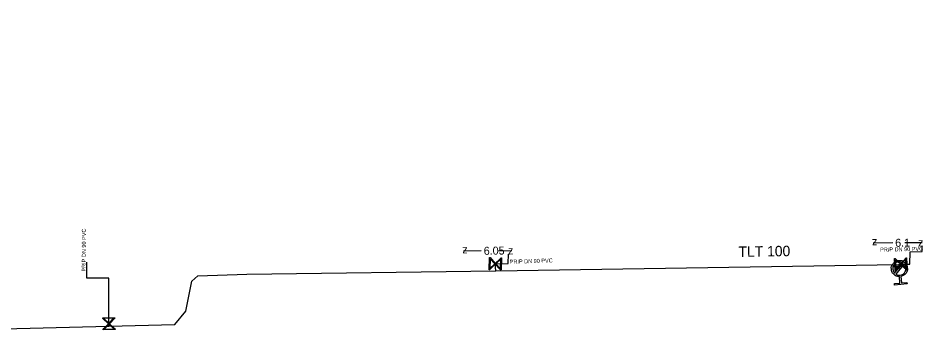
# Model space of a CAD drawing. Extents: x -643544 to -637295, y -1119190 to -1111715.
# Drawn here: x -641306.4 to -641193.3, y -1114850.9 to -1114811.3 of the extents above; entities that cross this region are included whole.
import ezdxf

# ---------------------------------------------------------------- set-up
doc = ezdxf.new("R2010")
doc.units = 0
for name, color, linetype in [('Default', 7, 'Continuous'), ('VP Hydrant', 7, 'Continuous'), ('VP Kótování', 7, 'Continuous'), ('VP Popis přípojky', 7, 'Continuous'), ('VP Přípojka', 7, 'Continuous'), ('VP Řad', 7, 'Continuous'), ('VP Řad - popis', 7, 'Continuous'), ('VP Šoupě', 7, 'Continuous')]:
    doc.layers.add(name, color=color, linetype=linetype)

msp = doc.modelspace()

# ---------------------------------------------------------------- linework, layer by layer
at = {"layer": 'Default'}
for points in [[(-641196.24, -1114843.51), (-641196.6, -1114843.51), (-641196.88, -1114843.28), (-641197.2, -1114843.01), (-641197.24, -1114842.6), (-641197.28, -1114842.19), (-641197.01, -1114841.87), (-641196.75, -1114841.55), (-641196.33, -1114841.51), (-641195.92, -1114841.47), (-641195.6, -1114841.74), (-641195.29, -1114842), (-641195.25, -1114842.41), (-641195.21, -1114842.83), (-641195.47, -1114843.14), (-641195.7, -1114843.43), (-641196.06, -1114843.49)], [(-641195.8, -1114841.83), (-641196.03, -1114841.67), (-641196.32, -1114841.7), (-641196.65, -1114841.73), (-641196.87, -1114841.99), (-641197.08, -1114842.25), (-641197.05, -1114842.58), (-641197.02, -1114842.87), (-641196.83, -1114843.07)], [(-641196.69, -1114843.19), (-641196.46, -1114843.35), (-641196.17, -1114843.32), (-641195.83, -1114843.29), (-641195.61, -1114843.03), (-641195.4, -1114842.77), (-641195.43, -1114842.43), (-641195.46, -1114842.14), (-641195.66, -1114841.94)]]:
    msp.add_open_spline(points, degree=3, dxfattribs=at)
at = {"layer": 'VP Hydrant'}
for points in [[(-641196.83, -1114843.07), (-641195.8, -1114841.83)], [(-641195.66, -1114841.94), (-641196.69, -1114843.19)], [(-641196.06, -1114843.49), (-641195.98, -1114844.31), (-641195.3, -1114844.24), (-641195.28, -1114844.43), (-641196.83, -1114844.57), (-641196.85, -1114844.39), (-641196.17, -1114844.32), (-641196.24, -1114843.51)]]:
    msp.add_lwpolyline(points, dxfattribs=at)
at = {"layer": 'VP Kótování'}
for points in [[(-641197.07, -1114839.31), (-641199.51, -1114839.34)], [(-641195.58, -1114839.28), (-641193.41, -1114839.25)], [(-641248.49, -1114840.31), (-641250.71, -1114840.34)], [(-641246.4, -1114840.28), (-641244.66, -1114840.25)]]:
    msp.add_lwpolyline(points, dxfattribs=at)
at = {"layer": 'VP Přípojka'}
for points in [[(-641196.06, -1114841.97), (-641194.94, -1114841.98), (-641194.9, -1114840.43), (-641193.41, -1114840.4), (-641193.41, -1114839.73)], [(-641246.67, -1114842.78), (-641246.74, -1114841.92), (-641245.13, -1114841.87), (-641245.11, -1114840.71)], [(-641295.03, -1114849.71), (-641295.04, -1114849.39), (-641295.05, -1114843.69), (-641297.8, -1114843.72), (-641297.79, -1114841.7)], [(-641196.37, -1114842), (-641196.28, -1114842.23), (-641196.25, -1114842.5)]]:
    msp.add_lwpolyline(points, dxfattribs=at)
at = {"layer": 'VP Řad'}
msp.add_lwpolyline([(-641359.75, -1114811.26), (-641359.64, -1114811.6), (-641356.25, -1114816.84), (-641355.68, -1114820.8), (-641355.1, -1114824.76), (-641355.11, -1114832.95), (-641355.14, -1114850.44), (-641354.66, -1114850.91), (-641324.61, -1114850.43), (-641295.03, -1114849.71), (-641286.78, -1114849.51), (-641285.44, -1114847.83), (-641284.68, -1114844.07), (-641283.92, -1114843.43), (-641277.79, -1114843.21), (-641246.67, -1114842.78), (-641196.37, -1114842), (-641196.06, -1114841.97)], dxfattribs=at)
at = {"layer": 'VP Šoupě'}
for points in [[(-641245.97, -1114841.19), (-641246.01, -1114842.69), (-641246.08, -1114842.69), (-641246.16, -1114842.59), (-641246.74, -1114841.98), (-641247.45, -1114842.65), (-641247.51, -1114842.65), (-641247.47, -1114841.15), (-641247.4, -1114841.15), (-641246.74, -1114841.86), (-641246.13, -1114841.28), (-641246.03, -1114841.19), (-641245.97, -1114841.19)], [(-641247.41, -1114842.5), (-641246.8, -1114841.92), (-641247.38, -1114841.31), (-641247.41, -1114842.5)], [(-641246.07, -1114841.35), (-641246.68, -1114841.92), (-641246.1, -1114842.53), (-641246.07, -1114841.35)], [(-641196.78, -1114842.75), (-641196.84, -1114841.25), (-641196.78, -1114841.25), (-641196.68, -1114841.34), (-641196.06, -1114841.91), (-641195.41, -1114841.19), (-641195.34, -1114841.19), (-641195.28, -1114842.69), (-641195.34, -1114842.69), (-641196.06, -1114842.03), (-641196.62, -1114842.65), (-641196.71, -1114842.75), (-641196.78, -1114842.75)], [(-641196.69, -1114842.59), (-641196.12, -1114841.97), (-641196.74, -1114841.41), (-641196.69, -1114842.59)], [(-641195.43, -1114841.34), (-641196, -1114841.97), (-641195.38, -1114842.53), (-641195.43, -1114841.34)], [(-641195.53, -1114842.21), (-641197.02, -1114842.35), (-641197.03, -1114842.25), (-641195.54, -1114842.11), (-641195.53, -1114842.21)], [(-641294.27, -1114850.11), (-641295.76, -1114850.16), (-641295.77, -1114850.1), (-641295.68, -1114850.01), (-641295.1, -1114849.39), (-641295.81, -1114848.73), (-641295.81, -1114848.67), (-641294.32, -1114848.62), (-641294.31, -1114848.68), (-641294.98, -1114849.39), (-641294.36, -1114849.96), (-641294.27, -1114850.05), (-641294.27, -1114850.11)], [(-641295.66, -1114848.75), (-641295.04, -1114849.33), (-641294.47, -1114848.71), (-641295.66, -1114848.75)], [(-641294.43, -1114850.03), (-641295.04, -1114849.45), (-641295.61, -1114850.07), (-641294.43, -1114850.03)]]:
    msp.add_lwpolyline(points, dxfattribs=at)

# ---------------------------------------------------------------- texts
at = {"layer": 'VP Kótování'}
for s, rotation, p in [('6.05', 0.9186, (-641248.18, -1114840.8)), ('z', 180.8171, (-641199.02, -1114838.83)), ('6.1', 0.8171, (-641196.76, -1114839.8)), ('z', 0.8171, (-641193.9, -1114839.76)), ('z', 180.9185, (-641250.22, -1114839.84)), ('z', 0.9186, (-641245.15, -1114840.76))]:
    msp.add_text(s, height=1, rotation=rotation, dxfattribs=at).set_placement(p)
at = {"layer": 'VP Popis přípojky'}
for rotation, p in [(89.9359, (-641297.92, -1114842.89)), (1.3483, (-641198.64, -1114840.41)), (1.9155, (-641244.93, -1114841.92))]:
    msp.add_text('PRIP DN 90 PVC', height=0.5, rotation=rotation, dxfattribs=at).set_placement(p)
at = {"layer": 'VP Řad - popis'}
msp.add_text('TLT 100', height=1.3, rotation=0.8884, dxfattribs=at).set_placement((-641216.34, -1114841.06))

doc.saveas('drawing.dxf')
